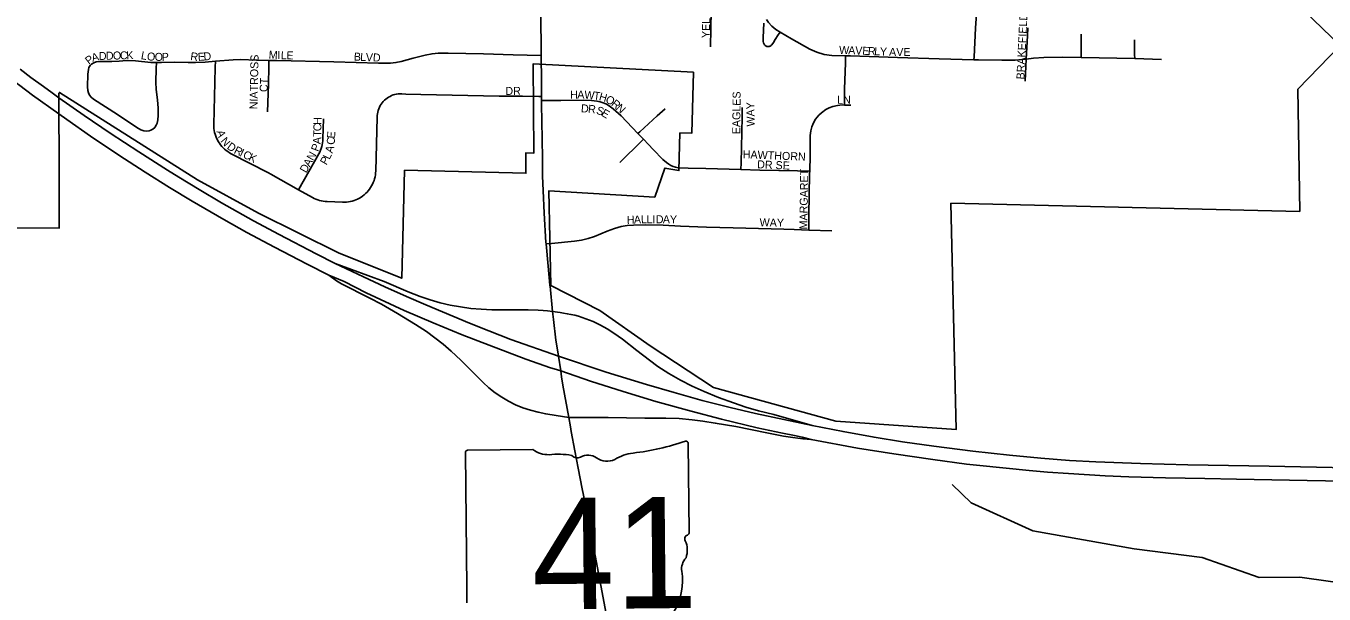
# Model space of a CAD drawing. Extents: x -51392 to 1635000, y 156707 to 696232.
# Drawn here: x 134552 to 142661, y 477391 to 480943 of the extents above; entities that cross this region are included whole.
import ezdxf

# ---------------------------------------------------------------- set-up
doc = ezdxf.new("R2010")
doc.units = 0
for name, color, linetype in [('GM_X_City_Street', 7, 'Continuous'), ('GM_X_City_Street_Text', 7, 'Continuous'), ('GM_X_Corporation', 7, 'Continuous'), ('GM_X_Interchange_Ramps', 7, 'Continuous'), ('GM_X_Minor_River', 7, 'Continuous'), ('GM_X_State_Route', 7, 'Continuous'), ('GM_X_State_Shield', 7, 'Continuous'), ('GM_X_Township_Subdivision', 7, 'Continuous'), ('GM_X_Township_Subdivision_Text', 7, 'Continuous'), ('GM_X_US_Route', 7, 'Continuous')]:
    doc.layers.add(name, color=color, linetype=linetype)

msp = doc.modelspace()

# ---------------------------------------------------------------- linework, layer by layer
at = {"layer": 'GM_X_City_Street'}
for points in [[(138827.8, 480811.7), (138832.8, 481038.2), (138840, 481313.3), (138841, 481350)], [(140473.2, 480731.4), (140474.2, 480750.7), (140483.5, 480928.6), (140489.4, 481019.4)], [(139160.4, 480961.4), (139157, 480871.8), (139156.7, 480854.8), (139157.4, 480846.3), (139159, 480837.9), (139162.2, 480829.9), (139164.5, 480826.1), (139166.9, 480823.1), (139170.2, 480820.3), (139173.4, 480818.1), (139176.7, 480816.4), (139180.8, 480814.7), (139185.1, 480814.2), (139190, 480814.5), (139193.9, 480815), (139197.8, 480816.2), (139201.1, 480817.6), (139204.3, 480819.6), (139207.9, 480822.4), (139210.5, 480825.2), (139221.1, 480839), (139231.8, 480857.7), (139250.9, 480887), (139262.4, 480904.7)], [(139178.7, 480984.5), (139190.7, 480965.2), (139211.8, 480941.1), (139236.1, 480920.4), (139262.4, 480904.7)], [(139262.4, 480904.7), (139334, 480862), (139448.3, 480798.7), (139492.6, 480778.7), (139538.6, 480764.7), (139586.7, 480757.7), (139671.5, 480756.2)], [(140800.5, 480736.3), (140807.9, 480881.6), (140810.4, 480931.7)], [(141143.9, 480746.8), (141144, 480768.7), (141144.1, 480833.1), (141144.2, 480892.8)], [(141477.9, 480738.8), (141477.3, 480764.1), (141477.4, 480801.4), (141477.5, 480837.8), (141477.5, 480855.6)], [(135367.2, 480713.7), (135330.8, 480715.6), (135236.2, 480725.7), (135180.5, 480726.5), (135134.7, 480723.8), (135088.8, 480721), (135010.1, 480721), (134990.6, 480718.5), (134975.1, 480713.1), (134961.2, 480704.4), (134951.9, 480695.2), (134945.2, 480684), (134941.5, 480671.5), (134939, 480642), (134936, 480563.3), (134937.4, 480540.4), (134941.4, 480524.5), (134948.6, 480509.9), (134959, 480497.3), (134974.3, 480484.9), (135123.1, 480388.6), (135243.4, 480308.8), (135269.3, 480294.5), (135287.9, 480288.1), (135304.1, 480286.1), (135320.4, 480287.6), (135332.8, 480291.7), (135344.2, 480298.2), (135356.5, 480309.1), (135365.9, 480322.5), (135371, 480334.5), (135375.9, 480357), (135378.3, 480383.1), (135377.3, 480429), (135373, 480481.3), (135365.7, 480546.5), (135363.4, 480592.4), (135366.1, 480677.7), (135367.2, 480713.7)], [(135367.2, 480713.7), (135398.9, 480715.3), (135480.9, 480716.7), (135565.5, 480715.3)], [(135565.5, 480715.3), (135611.4, 480714.6), (135670.4, 480716.5), (135735.9, 480722.1)], [(135735.9, 480722.1), (135734.6, 480686.3), (135731.2, 480590), (135725.4, 480327.3), (135725.4, 480314.8), (135726.3, 480302.4), (135727.9, 480290.1), (135730.3, 480277.9), (135733.5, 480265.9), (135737.3, 480254.1), (135741.9, 480242.5), (135747.3, 480231.3), (135753.3, 480220.4), (135759.9, 480209.9), (135767.2, 480199.9), (135775.2, 480190.3), (135783.7, 480181.2), (135792.7, 480172.7), (135802.3, 480164.7), (135812.3, 480157.4), (135822.8, 480150.7), (135833.6, 480144.6), (136066.7, 480024.4), (136082.3, 480016.1), (136255, 479919.1)], [(135735.9, 480722.1), (135846.7, 480731.5), (135892.6, 480732.4), (135994.1, 480729.6), (136069.6, 480727.6)], [(136061.1, 480407.1), (136066.3, 480580.1), (136068.7, 480687.8), (136069.6, 480727.6)], [(136069.6, 480727.6), (136118.6, 480726.3), (136475.9, 480718.4), (136754.5, 480711), (136829.8, 480711), (136862.4, 480713.9), (136894.6, 480720.3), (136970.5, 480740.9), (137046.5, 480761.3), (137088.3, 480769.5), (137127.4, 480773.6), (137189.7, 480773.8), (137409.2, 480768.6), (137596, 480763.6), (137770.3, 480759.2)], [(139665.2, 480448.7), (139665.5, 480486.2), (139666, 480548.8), (139670.4, 480713.5), (139671.5, 480756.2)], [(139671.5, 480756.2), (139701.7, 480755.7), (139996.1, 480746.4), (140256.5, 480737), (140473.2, 480731.4)], [(140473.2, 480731.4), (140502, 480730.7), (140648.7, 480728.4), (140730.3, 480729.7), (140800.5, 480736.3)], [(140793.4, 480597.6), (140800.5, 480736.3)], [(140800.5, 480736.3), (140846.2, 480741.4), (140909.5, 480746.6), (141024.4, 480748.1), (141143.9, 480746.8)], [(141143.9, 480746.8), (141477.9, 480738.8)], [(141477.9, 480738.8), (141644.5, 480733.4)], [(136255, 479919.1), (136342.2, 479870.1), (136352.7, 479864.6), (136363.5, 479859.8), (136374.6, 479855.5), (136386, 479852), (136397.5, 479849.1), (136409.1, 479846.9), (136420.9, 479845.4), (136432.8, 479844.6), (136529.2, 479841.1), (136541.4, 479841), (136553.6, 479841.7), (136565.7, 479843.1), (136577.7, 479845.2), (136589.5, 479848.1), (136601.1, 479851.6), (136612.5, 479855.9), (136623.7, 479860.9), (136634.5, 479866.5), (136644.9, 479872.8), (136654.9, 479879.7), (136664.5, 479887.2), (136673.6, 479895.3), (136682.2, 479903.9), (136690.3, 479913), (136697.8, 479922.6), (136704.7, 479932.6), (136711, 479943), (136716.6, 479953.8), (136721.6, 479964.9), (136725.9, 479976.4), (136729.5, 479988), (136732.4, 479999.8), (136734.5, 480011.8), (136735.9, 480023.9), (136736.5, 480036.1), (136744.8, 480373.4), (136745.4, 480384.1), (136746.8, 480394.7), (136749, 480405.1), (136751.9, 480415.5), (136755.5, 480425.6), (136759.9, 480435.3), (136764.9, 480444.8), (136770.6, 480453.8), (136776.9, 480462.5), (136783.8, 480470.7), (136791.3, 480478.3), (136799.3, 480485.4), (136807.8, 480492), (136816.8, 480497.9), (136826.1, 480503.1), (136835.8, 480507.6), (136845.8, 480511.5), (136856, 480514.6), (136866.4, 480517), (136877, 480518.7), (136888.8, 480519.6), (136899.6, 480519.3), (136925.3, 480517.4), (137018.7, 480515.1), (137507.5, 480504.1), (137654.2, 480504), (137755.4, 480502.9), (137772.1, 480502.7)], [(139018.1, 480045.2), (139019.1, 480087.3), (139025.8, 480375.3), (139025.9, 480421.1), (139025.8, 480434.3)], [(139447.6, 480034.4), (139449.5, 480133.2), (139450, 480225.1), (139450.6, 480257.9), (139454.5, 480287.1), (139461, 480312.6), (139471.4, 480336.7), (139484.4, 480359.4), (139504.6, 480385.2), (139521.5, 480400.9), (139548, 480420.1), (139568.3, 480430.8), (139593, 480439.9), (139621.7, 480446.5), (139651.1, 480449.1), (139665.2, 480448.7)], [(139665.2, 480448.7), (139703.6, 480447.7)], [(136255, 479919.1), (136256.5, 479921.7), (136381.3, 480144), (136387, 480154.8), (136391.9, 480165.9), (136396.2, 480177.3), (136399.8, 480189), (136402.6, 480200.8), (136404.8, 480212.8), (136406.2, 480224.9), (136406.9, 480237.1), (136409.9, 480363.2)], [(138630.3, 480056.2), (138689.1, 480054.4), (138798.7, 480051.2), (139018.1, 480045.2)], [(139018.1, 480045.2), (139136.2, 480042), (139372.1, 480036.3), (139447.6, 480034.4)], [(139442, 479666.6), (139442.3, 479690.2), (139443.2, 479759.1), (139447.2, 480018.4), (139447.6, 480034.4)], [(137800.7, 479580.6), (137834.9, 479583.8), (137978.7, 479597.3), (138021.2, 479603.9), (138063, 479614.2), (138103.9, 479627.8), (138183.2, 479659.6), (138229, 479676.8), (138269.6, 479688.3), (138307.8, 479695.3), (138346.6, 479698.5), (138425, 479699.6), (138533.2, 479696.7), (138641.4, 479692.1), (138802.2, 479686.1), (138969.5, 479681.5), (139286.3, 479672.3), (139351.5, 479669.8), (139442, 479666.6)], [(139442, 479666.6), (139586.2, 479661.5)]]:
    msp.add_lwpolyline(points, dxfattribs=at)
at = {"layer": 'GM_X_Corporation'}
msp.add_lwpolyline([(140757.4, 482752.9), (142761.4, 480821.7), (142496.7, 480547.7), (142509.4, 479783.5), (140329.6, 479834.2), (140363.3, 478420.2), (139609.9, 478473), (138847.7, 478682.4), (138451, 478942.8), (138136.7, 479164), (137831, 479320.6), (137818.5, 479913.3), (138479.3, 479873.6), (138543, 480054.6), (138630.2, 480039.3), (138637, 480274.8), (138710.6, 480272.6), (138721.4, 480653.4), (137719.7, 480705.8), (137723.8, 480146.8), (137673.8, 480148.9), (137675, 480021.9), (136917.1, 480041.3), (136898.7, 479365.8), (136507.4, 479522.5), (136004.2, 479771.9), (135622.3, 479980.5), (134760.9, 480527.6), (134756.1, 480522.6), (134758.7, 480007.9), (134759.1, 479678.8), (133604.2, 479687.7)], dxfattribs=at)
at = {"layer": 'GM_X_Interchange_Ramps'}
for points in [[(137840.4, 479158.2), (137808.9, 479161.1), (137781.8, 479164), (137751.5, 479166.6), (137689.4, 479168.4), (137591.6, 479167.3), (137461.4, 479169), (137396.3, 479171.8), (137331.4, 479177.5), (137266.8, 479186), (137202.7, 479197.8), (137139.3, 479212.8), (137076.7, 479231), (137015, 479252), (136939, 479281.3), (136788.7, 479344.6), (136482.8, 479458.8)], [(136443.7, 479385.9), (136492.5, 479349.8), (136523.7, 479330.5), (136699.3, 479241.5), (136772, 479203), (136871.8, 479145.4), (136984.3, 479077), (137053.1, 479031.9), (137106.6, 478993.4), (137158.5, 478952.9), (137208.5, 478910.1), (137268.6, 478854), (137349.7, 478772.1), (137407.7, 478713.7), (137444.2, 478680.4), (137482.7, 478649.6), (137523.4, 478621.6), (137566, 478596.7), (137610.2, 478574.6), (137655.8, 478555.8), (137702.6, 478540.2), (137750.4, 478527.6), (137798.8, 478517.6), (137863.8, 478507.3), (137942.3, 478494.2)], [(139462.7, 478446.1), (139223.1, 478512.9), (139127.6, 478536.8), (139048.8, 478560.1), (138971, 478586.3), (138878.6, 478620.4), (138787.4, 478657.7), (138712.7, 478691.8), (138639.7, 478729.4), (138568.5, 478770.3), (138499.4, 478814.5), (138445.9, 478852.6), (138368.1, 478913), (138277.9, 478984.3), (138224.7, 479022.9), (138183.2, 479049.4), (138140.2, 479073.4), (138095.8, 479094.6), (138050.1, 479112.9), (138003.3, 479128.1), (137981.1, 479134.3), (137956.1, 479139.3), (137933.2, 479143.8), (137909.5, 479147.6), (137889.3, 479150.7), (137840.4, 479158.2)], [(137942.3, 478494.2), (138187.7, 478494.2), (138418, 478491.9), (138549.7, 478491.6), (138631.9, 478488.3), (138714, 478481.1), (138779.2, 478472.5), (138857.9, 478460.5), (138986.4, 478438.7), (139180.4, 478398.2), (139283.6, 478379.2), (139342.9, 478369.5), (139405.5, 478361.3), (139456.4, 478357.9)]]:
    msp.add_lwpolyline(points, dxfattribs=at)
at = {"layer": 'GM_X_Minor_River'}
msp.add_lwpolyline([(143459.7, 477143.3), (143330.3, 477310), (143256.5, 477360.3), (143112.6, 477410.9), (142508.6, 477496.9), (142254.5, 477493.7), (141898.8, 477619), (141474.7, 477674.4), (140840.8, 477786.6), (140457.3, 477962.1), (140337.7, 478076.7)], dxfattribs=at)
at = {"layer": 'GM_X_State_Route'}
for points in [[(137770.6, 480704.9), (137770.3, 480759.2), (137770, 480823.2), (137768.2, 480966.2), (137766.6, 481086.8), (137766.4, 481104.6), (137764.9, 481263.3)], [(137777.6, 480112), (137775.7, 480238.4), (137772.2, 480453.7), (137772.1, 480477.3), (137772.1, 480502.7), (137771.7, 480652.3), (137770.6, 480704.9)], [(137778.8, 480022), (137777.6, 480112)], [(137825.4, 479317.1), (137824.9, 479322.4), (137813.1, 479441.3), (137800.7, 479580.6), (137799.9, 479590.2), (137789, 479773.1), (137782.5, 479914.4), (137779.2, 480004.9), (137778.8, 480022)], [(137862.5, 478979.6), (137846.3, 479108.8), (137840.4, 479158.2), (137825.4, 479317.1)], [(137906, 478697.3), (137896.9, 478748.4), (137892.3, 478787), (137877.4, 478878.2), (137867.2, 478942.5), (137862.5, 478979.6)], [(137952.9, 478437.1), (137942.3, 478494.2), (137906, 478697.3)], [(137981, 478286.8), (137958.5, 478407.2), (137952.9, 478437.1)], [(138697.7, 474475.2), (138600.2, 475007), (138536.2, 475345.6), (138444.9, 475829.4), (138396.5, 476087.4), (138338.7, 476393.8), (138294.2, 476636), (138254.9, 476851.8), (138224.2, 477011.1), (138164, 477333.4), (138050.6, 477929.3), (138042.2, 477969.9), (138026, 478048.1), (138001.1, 478178.9), (137981, 478286.8)]]:
    msp.add_lwpolyline(points, dxfattribs=at)
at = {"layer": 'GM_X_State_Shield'}
for p, q in [((137297.4, 478273.2), (137307.3, 477216.6)), ((137718.6, 478295.3), (137310.9, 478291.5)), ((138694.3, 477777.9), (138689.1, 478330.7)), ((138694.2, 477778.1), (138694.3, 477777.9))]:
    msp.add_line(p, q, dxfattribs=at)
for centre, radius, start, end in [((138179.9, 479740.3), 1476.4, 276.38302, 289.445), ((138673.6, 478332.8), 15.5, 352.40063, 98.27655), ((137313.3, 478275.6), 16.1, 98.66865, 188.66865), ((137814.6, 478418.9), 156.4, 232.15805, 271.65043), ((137873.2, 477703.6), 561.6, 81.02524, 95.52682), ((138384.8, 477978.9), 297, 97.88473, 121.3074), ((137995.2, 478287.5), 45.1, 220.33061, 297.64092), ((138062.6, 478166), 93.8, 55.00523, 119.67968), ((138182.1, 478334.6), 112.9, 234.39475, 295.36674), ((138677.8, 477775.6), 16.6, 290.14236, 8.27268), ((138691.1, 477737.3), 24, 108.48253, 210.87551), ((138539.2, 477666), 144, 340.57151, 24.18811), ((138752, 477547.2), 104.8, 137.34504, 187.46814), ((138283.9, 477472.4), 369.3, 292.84743, 9.52439)]:
    msp.add_arc(centre, radius, start, end, dxfattribs=at)
at = {"layer": 'GM_X_Township_Subdivision'}
for points in [[(137772.1, 480477.3), (137798.6, 480477.5), (137892.9, 480478), (138036.3, 480479.9), (138085.3, 480477.2), (138118.3, 480473.2), (138137.7, 480469.1), (138163.7, 480460.7), (138178.9, 480453.7), (138194.2, 480444.6), (138220.7, 480425.4), (138270.3, 480380.4), (138375, 480271.6)], [(138375, 480271.6), (138385.9, 480281.5), (138494.8, 480380.6), (138544.2, 480425.1)], [(138260.9, 480089.8), (138308, 480135.4), (138353.7, 480179.6), (138409.9, 480235.4)], [(138375, 480271.6), (138409.9, 480235.4)], [(138409.9, 480235.4), (138440.8, 480201.4), (138469.3, 480171.7), (138530.4, 480108.4), (138553.3, 480088.5), (138566.7, 480079.2), (138580.8, 480071.3), (138594.1, 480064.8), (138608.9, 480060.5), (138625.1, 480057), (138630.3, 480056.2)]]:
    msp.add_lwpolyline(points, dxfattribs=at)
at = {"layer": 'GM_X_US_Route'}
for points in [[(132895.5, 482021.5), (132938, 481975.6), (133096.5, 481809.6), (133223.9, 481681.9), (133365.2, 481545), (133496.5, 481421.5), (133653.7, 481277.5), (133838.3, 481115), (133987.5, 480986.7), (134138.8, 480861), (134279.4, 480748.1), (134422.2, 480638.1), (134514.1, 480570), (134593.5, 480511.3), (134757.6, 480393.4)], [(134516.3, 480672.2), (134582.3, 480621.8), (134661.6, 480563.6), (134714.5, 480524.8), (134756.3, 480494.6), (134915.3, 480382.6), (135078.4, 480272.3), (135256.5, 480155.1), (135436.7, 480041.1), (135506.5, 479998), (135632.7, 479921.3), (135774.1, 479838.2), (135974, 479725.2), (136132.5, 479638.9), (136365.3, 479517.6), (136482.8, 479458.8), (136660.4, 479374.3), (136794.3, 479312.1), (136928.8, 479251.1), (137049.3, 479199.1), (137321.9, 479085.9), (137443.6, 479036.8), (137581.2, 478983.3), (137877.4, 478878.2), (138176.9, 478778.9), (138427.7, 478701.4), (138600.9, 478650.4), (138774.9, 478602.4), (138949.8, 478557.7), (139109.7, 478520.3), (139462.7, 478446.1), (139655.9, 478407), (139849.6, 478371.6), (140027.8, 478342.6), (140222.8, 478314.9), (140467, 478284.3), (140695.3, 478258.8), (140891.4, 478240.5), (141071.4, 478226.9), (141235.3, 478218.1), (141514, 478207.3), (141809.2, 478198.8), (142317.7, 478189.9), (143301.7, 478171)], [(134757.6, 480393.4), (134806.6, 480358.2), (134954.4, 480254.8), (135130.9, 480135.3), (135295.7, 480028.1), (135448.8, 479932.8), (135589.4, 479848.4), (135787.6, 479732.6), (135930.6, 479652.6), (136104.1, 479559.6), (136307.7, 479453.7), (136443.7, 479385.9), (136538.7, 479344.9), (136676.1, 479274.1), (136914.7, 479165.1), (137095.2, 479086.8), (137277.1, 479012.1), (137445.1, 478946.3), (137675.2, 478859.5), (137829.4, 478806.2), (137851.8, 478799.3)], [(137851.8, 478799.3), (137892.3, 478787), (138078.5, 478721.6), (138281.6, 478656.9), (138485.8, 478596), (138706.8, 478533.8), (138897, 478483.7), (139120, 478429.6), (139278, 478397.3), (139352.5, 478382.3), (139401.5, 478373), (139456.4, 478357.9), (139746.9, 478304.1), (139973.5, 478267.8), (140216.8, 478231.9), (140428.1, 478203.6), (140509.5, 478194.3), (140819.5, 478163.9), (140933.8, 478154.1), (141064.7, 478145.3), (141293.8, 478131.3), (141441.2, 478123.9), (141670.6, 478117.1), (141916.6, 478112.8), (142113.4, 478109.6), (142556.1, 478102.1), (143015.3, 478092.3)]]:
    msp.add_lwpolyline(points, dxfattribs=at)

# ---------------------------------------------------------------- texts
at = {"layer": 'GM_X_City_Street_Text'}
for s, rotation, p in [('YELLOWBUD', 88.58464, (138823.1, 480866.7)), ('BRAKEFIELD PL', 87.269, (140788.6, 480608)), ('D', 2.28749, (135007.8, 480729.6)), ('D', 1.52216, (135051.6, 480731.4)), ('O', 1.52216, (135095.5, 480732.6)), ('C', 1.54181, (135139.5, 480733.7)), ('K', 1.54402, (135179.1, 480734.8)), ('L', 349.54469, (135267.1, 480736.6)), ('O', 353.56726, (135305.5, 480729.7)), ('R', 351.71113, (135576.1, 480730.5)), ('E', 4.03534, (135626.8, 480724.4)), ('D', 5.13127, (135662.9, 480726.9)), ('M', 356.23623, (136066.8, 480739.9)), ('I', 357.91641, (136121.1, 480736.3)), ('L', 358.68677, (136143.8, 480735.5)), ('E', 358.75113, (136179.1, 480734.7)), ('B', 357.30754, (136599, 480727.3)), ('W', 357.78025, (139630.3, 480769)), ('A', 357.79528, (139687.5, 480766.8)), ('V', 357.78422, (139731.4, 480765.1)), ('E', 357.77845, (139775.4, 480763.4)), ('R', 357.78674, (139810.6, 480762)), ('L', 357.77845, (139850.1, 480760.5)), ('Y', 357.79528, (139885.3, 480759.2)), ('A', 357.98683, (139942.7, 480757)), ('V', 359.81058, (139988.4, 480755.4)), ('E', 0.50922, (140033.1, 480755.2)), ('P', 37.64892, (134945.1, 480699)), ('A', 15.61921, (134968.4, 480718.3)), ('O', 0.59891, (135355.9, 480724.4)), ('P', 0.53856, (135399.9, 480724.9)), ('NIATROSS', 88.82785, (135997.9, 480421.8)), ('L', 357.33403, (136638.6, 480725.4)), ('V', 357.30173, (136673.8, 480723.8)), ('D', 357.94693, (136718.3, 480721.7)), ('CT', 87.36073, (136060.8, 480528.9)), ('DR', 0.53856, (137546.6, 480511.8)), ('EAGLES', 89.43853, (139013.6, 480265.8)), ('WAY', 90.53855, (139103.5, 480314.6)), ('LN', 0.53856, (139619.6, 480456.5)), ('C', 89.1546, (136396.9, 480284.7)), ('T', 89.1131, (136396.3, 480249.5)), ('H', 89.16885, (136397.5, 480324.3)), ('A', 286.63704, (135741.4, 480283.8)), ('N', 309.7391, (135764.3, 480222.3)), ('D', 325.32714, (135803.3, 480178.5)), ('A', 85.84671, (136393, 480202.5)), ('C', 87.25132, (136480.4, 480199.2)), ('E', 86.87529, (136482.3, 480238.6)), ('R', 334.33531, (135846.9, 480149.2)), ('I', 333.9344, (135882.6, 480132.1)), ('C', 333.97978, (135902.4, 480122.4)), ('K', 333.98327, (135937.9, 480105)), ('N', 60.56054, (136345.4, 480096.9)), ('P', 69.10175, (136377, 480154.1)), ('L', 64.72177, (136448.2, 480104.3)), ('A', 74.2202, (136466.4, 480144.6)), ('HAWTHORN', 357.67382, (139028.6, 480116.5)), ('D', 60.57947, (136302.2, 480020.3)), ('A', 60.58451, (136323.8, 480058.6)), ('P', 59.86524, (136428.4, 480069.7)), ('DR SE', 357.60431, (139118.5, 480053.5)), ('MARGARET', 89.08954, (139432.7, 479670.6)), ('H', 2.61516, (138306.2, 479704.9)), ('A', 2.63916, (138350.2, 479706.9)), ('L', 1.8225, (138394, 479708.9)), ('L', 359.82819, (138428.7, 479710.1)), ('I', 359.35781, (138463.8, 479710)), ('D', 359.29271, (138485.8, 479709.7)), ('A', 359.29271, (138529.8, 479709.2)), ('Y', 359.29271, (138573.8, 479708.6)), ('WAY', 358.79723, (139134.2, 479690.7))]:
    msp.add_text(s, height=50, rotation=rotation, dxfattribs=at).set_placement(p)
at = {"layer": 'GM_X_State_Shield'}
msp.add_text('41', height=696.1, rotation=0.53855, dxfattribs=at).set_placement((137713.9, 477294.9))
at = {"layer": 'GM_X_Township_Subdivision_Text'}
for s, rotation, p in [('H', 0.42925, (137951.6, 480489.2)), ('A', 359.24901, (137995.3, 480489.6)), ('W', 355.13408, (138038.3, 480489)), ('T', 352.56298, (138094.8, 480484.2)), ('D', 356.51366, (138017.5, 480403.9)), ('H', 344.02565, (138127.7, 480480.1)), ('O', 331.66648, (138167.4, 480469.1)), ('R', 320.1111, (138203.9, 480449.7)), ('N', 316.1566, (138233.6, 480424.9)), ('R', 353.72374, (138060.8, 480401.2)), ('S', 339.90897, (138110.1, 480396)), ('E', 329.44829, (138141, 480384.9))]:
    msp.add_text(s, height=50, rotation=rotation, dxfattribs=at).set_placement(p)

doc.saveas('drawing.dxf')
